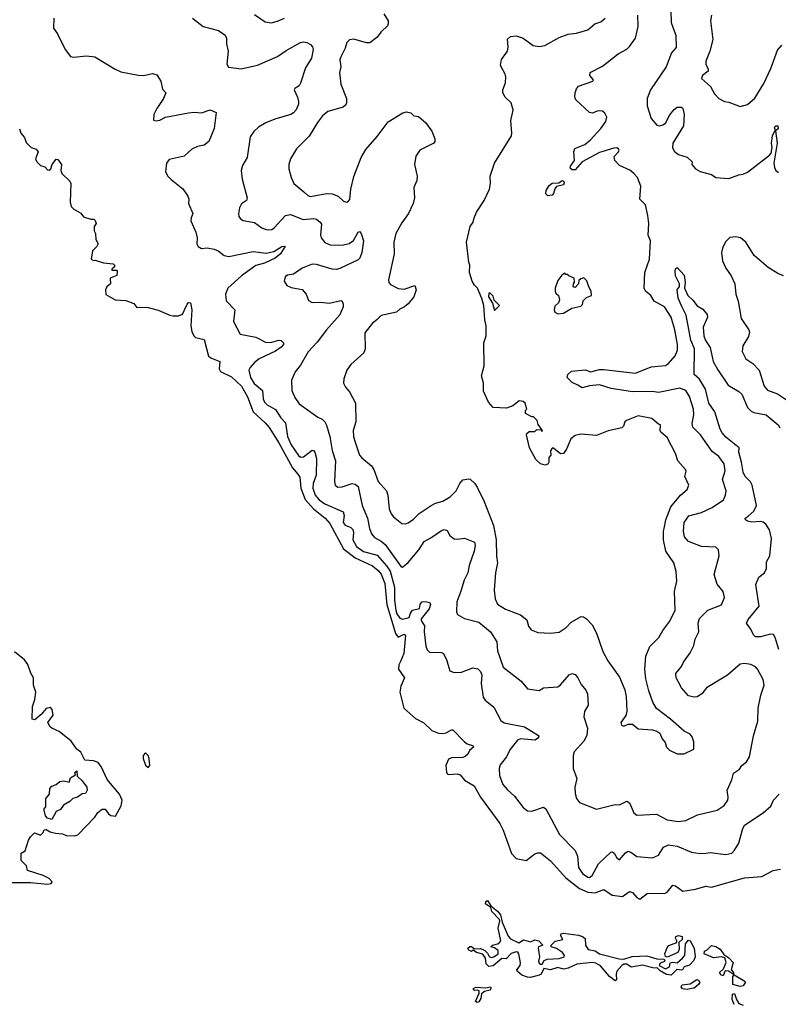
# Model space of a CAD drawing. Extents: x 2220333 to 2384341, y 721037 to 894043.
# Tile 266 of 325: x 2320741 to 2326020, y 816284 to 823133. Entities that reach past the tile are written whole.
import ezdxf

# ---------------------------------------------------------------- set-up
doc = ezdxf.new("R2010")
doc.units = 0

msp = doc.modelspace()

# ---------------------------------------------------------------- linework, layer by layer
at = {"layer": '0CON10XD'}
for points in [[(2325270.6, 823195), (2325273.3, 823113.3), (2325287.5, 823075), (2325305.8, 823025), (2325309.2, 822940.8), (2325277.3, 822902.7), (2325238.9, 822805), (2325129.3, 822645), (2325106.8, 822585), (2325108, 822535), (2325134.6, 822445), (2325175, 822399.2), (2325194.1, 822395.9), (2325215, 822401.4), (2325235.4, 822414.6), (2325265, 822472.5), (2325295, 822509.4), (2325315, 822524.4), (2325345.6, 822525.6), (2325355.8, 822515), (2325364.3, 822475), (2325360, 822395), (2325285.6, 822275), (2325283.3, 822245), (2325295, 822219.2), (2325325, 822195.6), (2325386.4, 822176.4), (2325420, 822145), (2325417.5, 822125), (2325443.3, 822095), (2325475, 822078), (2325553.6, 822056.4), (2325585, 822036), (2325675, 822028.6), (2325745, 822054), (2325775, 822058.9), (2325805, 822073.5), (2325959, 822191), (2325969.5, 822205), (2325977.5, 822245), (2325971.3, 822275), (2325978.1, 822325), (2325995, 822360), (2326000, 822360), (2325994, 822385), (2326002.5, 822395), (2326016.2, 822395), (2326018, 822375), (2326000, 822360), (2326011.5, 822275), (2325988.6, 822135), (2325991.9, 822105), (2326002.5, 822085), (2326021.3, 822071.3)], [(2320977.5, 823145), (2320976.2, 823075), (2321003.8, 823035), (2321056.2, 822925), (2321095, 822878), (2321115, 822872.9), (2321205, 822882.9), (2321264.1, 822875.9), (2321405, 822788.9), (2321445, 822770.6), (2321565, 822748), (2321605, 822746.2), (2321665, 822760), (2321695, 822750), (2321723.8, 822705), (2321735, 822650), (2321756.7, 822625), (2321741.2, 822585), (2321693.9, 822516.1), (2321674.5, 822475), (2321672, 822435), (2321688.8, 822428.8), (2321715, 822434.3), (2321755, 822456), (2321915, 822486), (2321955, 822491.2), (2322005, 822486), (2322065, 822505.8), (2322106.7, 822486.7), (2322094, 822376), (2322056.2, 822285), (2322025, 822260.8), (2321977.7, 822252.3), (2321937.7, 822232.3), (2321886.2, 822185), (2321780.2, 822159.8), (2321761.9, 822135), (2321755.7, 822075), (2321770.8, 822045), (2321795, 822020.8), (2321876.2, 821956.2), (2321910, 821905), (2321918, 821885), (2321916.2, 821855), (2321945.8, 821785), (2321932.9, 821755), (2321932.2, 821735), (2321966.5, 821656.5), (2321974.5, 821615), (2321973.1, 821575), (2321982.5, 821555), (2322005, 821542), (2322045, 821547.5), (2322095, 821536.9), (2322121.4, 821525), (2322163.5, 821493.5), (2322195.5, 821485.5), (2322365, 821520), (2322455, 821509.7), (2322509.4, 821520.6), (2322565, 821556.5), (2322588.3, 821558.3), (2322555.5, 821505), (2322517.5, 821475), (2322445, 821439.5), (2322385, 821424.7), (2322285, 821351.3), (2322188.9, 821265), (2322173.1, 821225), (2322176.8, 821176.8), (2322237.8, 821115), (2322229.5, 821035), (2322275, 820946.2), (2322384.6, 820924.6), (2322455, 820887.2), (2322495, 820889.4), (2322543.5, 820903.5), (2322560.9, 820900.9), (2322575.5, 820885.5), (2322575.6, 820875), (2322559.5, 820855), (2322521.5, 820828.5), (2322407.5, 820775), (2322375, 820749.4), (2322343.3, 820715), (2322334.6, 820695.4), (2322347.3, 820645), (2322373.2, 820603.2), (2322429.2, 820555), (2322433.9, 820495), (2322443.3, 820473.3), (2322461.9, 820455), (2322520.8, 820420.8), (2322557.1, 820365), (2322589.6, 820329.6), (2322603.2, 820235), (2322630.3, 820175), (2322681, 820101), (2322695, 820090), (2322715, 820092.9), (2322775, 820138.1), (2322785, 820136.7), (2322795.3, 820125.3), (2322805, 820080), (2322804.1, 819965), (2322783.4, 819906.6), (2322780.3, 819875), (2322795.8, 819825), (2322825, 819792.6), (2322862.9, 819765), (2322990.9, 819710.9), (2322998.6, 819685), (2322992.5, 819635), (2323005, 819617.7), (2323045, 819600.8), (2323057.9, 819587.9), (2323062.9, 819565), (2323059.2, 819515), (2323085, 819468.2), (2323133.5, 819435), (2323227.5, 819407.5), (2323292.6, 819335), (2323317.8, 819297.8), (2323349.3, 819185), (2323349.5, 819095), (2323358.1, 819025), (2323365, 819001.2), (2323385, 818970.4), (2323405, 818964.2), (2323450, 818975), (2323460, 819005), (2323475, 819026.7), (2323523, 819037), (2323526.7, 819065), (2323540, 819085), (2323563, 819087), (2323595, 819080), (2323599.2, 819065), (2323590, 819035), (2323533.8, 818965), (2323534, 818955), (2323558.2, 818918.2), (2323555.5, 818875.5), (2323565.8, 818775), (2323575, 818750), (2323592.5, 818735), (2323675, 818732), (2323690, 818725), (2323714, 818675), (2323719.4, 818649.4), (2323734.2, 818604.2), (2323765, 818592), (2323815.6, 818594.4), (2323894.1, 818625.9), (2323929.1, 818619.1), (2323948.3, 818598.3), (2323955.4, 818575.4), (2323952.1, 818515), (2323965, 818422), (2323979.5, 818399.5), (2324040.7, 818350.7), (2324087.8, 818257.8), (2324112.4, 818242.4), (2324253.7, 818213.7), (2324350, 818155), (2324352.5, 818145), (2324346.7, 818135), (2324328.1, 818121.9), (2324225, 818130), (2324205, 818122.5), (2324150.4, 818055), (2324127.5, 818005), (2324085, 817949.2), (2324076.2, 817925), (2324079.6, 817875), (2324103.5, 817813.5), (2324135, 817775.6), (2324182.7, 817732.7), (2324245, 817654), (2324275, 817630), (2324305, 817627.5), (2324385, 817656), (2324401.2, 817645), (2324496, 817466), (2324605.3, 817355.3), (2324623.1, 817315), (2324630, 817235), (2324657.5, 817195), (2324695, 817168.9), (2324705, 817166.7), (2324725, 817180), (2324768.7, 817261.3), (2324855, 817342.5), (2324865, 817345.7), (2324876.7, 817336.7), (2324895, 817302.5), (2324915, 817289.2), (2324955, 817338.6), (2324975, 817350), (2324993.6, 817343.6), (2325035, 817312.9), (2325145, 817304.2), (2325185, 817320.8), (2325221.7, 817378.3), (2325255, 817392.7), (2325314.7, 817384.7), (2325415, 817343.3), (2325475, 817334.4), (2325515, 817335.6)], [(2321944.3, 823144.3), (2322016.7, 823085), (2322125, 823057.1), (2322170, 823025), (2322180.8, 823005), (2322180.8, 822965), (2322190.6, 822915), (2322182, 822825), (2322192.5, 822802.5), (2322282.7, 822792.7), (2322395, 822816.9), (2322535, 822877.5), (2322595, 822920), (2322695.8, 822974.2), (2322715, 822978.6), (2322738.8, 822975), (2322765, 822961.1), (2322777.3, 822945), (2322782.2, 822925), (2322771.1, 822865), (2322730.3, 822799.7), (2322695, 822691.2), (2322685, 822673.8), (2322654.4, 822655.6), (2322650, 822645), (2322674.3, 822595), (2322680.5, 822565), (2322680.5, 822545), (2322665, 822507.5), (2322645.3, 822484.7), (2322628, 822475), (2322515, 822442.5), (2322454, 822416), (2322402.5, 822385), (2322369.2, 822355), (2322345, 822317.5), (2322323.6, 822175), (2322291.1, 822118.9), (2322281.4, 822085), (2322287.8, 822025), (2322323.1, 821895), (2322318, 821875), (2322285, 821852), (2322270, 821825), (2322263, 821783), (2322266, 821765), (2322277.9, 821747.9), (2322295, 821737.5), (2322375, 821723.6), (2322426.2, 821686.2), (2322455, 821673.5), (2322475, 821671.8), (2322495, 821674.6), (2322511.9, 821685), (2322589.7, 821770.3), (2322625, 821779.1), (2322714.1, 821744.1), (2322785, 821751.5), (2322805.4, 821745.4), (2322832, 821725), (2322840.6, 821710.6), (2322833.1, 821635), (2322837.5, 821615), (2322865, 821583.3), (2322905, 821565.5), (2322995, 821566.2), (2323034.2, 821575.8), (2323062.4, 821597.6), (2323095, 821656.2), (2323105, 821660), (2323115.9, 821645.9), (2323132, 821595), (2323121.5, 821515), (2323108.6, 821475), (2323095, 821463.5), (2322967.4, 821402.6), (2322943.9, 821396.1), (2322915, 821398), (2322805, 821430.8), (2322775, 821431.8), (2322705.3, 821404.7), (2322646.2, 821363.8), (2322605, 821355.7), (2322588.8, 821345), (2322581.2, 821315), (2322600, 821285), (2322630.3, 821270.3), (2322705.9, 821255.9), (2322733.3, 821225)], [(2322375, 823168.8), (2322448.3, 823118.3), (2322491.7, 823111.7), (2322535, 823122.5), (2322584.2, 823145)], [(2323274.2, 823175), (2323304, 823125), (2323305.8, 823105), (2323299.1, 823090.9), (2323255, 823048.6), (2323225, 823009.2), (2323176.7, 822973.3), (2323155, 822973.1), (2323065, 822997.8), (2323035, 822994), (2323016, 822975), (2323005.8, 822935), (2322974.5, 822875.5), (2322969.4, 822855), (2322974.2, 822805), (2322965.7, 822765), (2322975.7, 822685), (2323015.7, 822585), (2323015.8, 822555), (2323009.7, 822540.3), (2322992.5, 822525), (2322885, 822494.4), (2322847.5, 822465), (2322811.9, 822418.1), (2322756.1, 822323.9), (2322665.9, 822234.1), (2322624.2, 822165), (2322614.3, 822125.7), (2322614.4, 822095), (2322630.8, 822035), (2322648.8, 821995), (2322718.9, 821935), (2322745, 821910.6), (2322765, 821903.5), (2322875, 821925.5), (2322915, 821921.8), (2322956, 821905), (2322995, 821871.2), (2323015, 821863.3), (2323025, 821866.7), (2323036.8, 821883.2), (2323044.5, 821955), (2323065, 822042), (2323115.9, 822174.1), (2323150.1, 822229.9), (2323228.8, 822321.2), (2323305, 822422.5), (2323406.2, 822485), (2323432.7, 822492.7), (2323462.5, 822485), (2323482.5, 822465), (2323515, 822460.8), (2323565, 822417.5), (2323607.5, 822357.5), (2323630, 822305), (2323630, 822285), (2323622.5, 822275), (2323526, 822225), (2323497.1, 822185), (2323488.9, 822125), (2323506.4, 822045), (2323503.1, 822015), (2323484.3, 821965), (2323487.8, 821895), (2323477.5, 821855), (2323447.3, 821785), (2323400.5, 821719.5), (2323357.7, 821645), (2323343.8, 821585), (2323345.3, 821505), (2323306, 821325), (2323310, 821305), (2323321.7, 821291.7), (2323375, 821264.2), (2323415, 821260), (2323490, 821285), (2323500, 821255), (2323483.8, 821205), (2323445, 821156.7), (2323417.5, 821135), (2323385, 821120), (2323362.1, 821097.9), (2323255, 821076), (2323226.7, 821045), (2323195, 821022), (2323142.9, 820955), (2323144.3, 820845), (2323135.8, 820815), (2323045, 820736), (2323017.5, 820695), (2322996, 820635), (2322994.1, 820605.9), (2323007, 820577), (2323036, 820545), (2323077.5, 820465), (2323079.4, 820335), (2323061.9, 820275), (2323064.5, 820235), (2323075.5, 820195), (2323105.7, 820105), (2323121.4, 820085), (2323189.3, 820029.3), (2323205.6, 820005), (2323235, 819922), (2323293.1, 819855), (2323303.3, 819825), (2323311.4, 819731.4), (2323325.5, 819695.5), (2323342.5, 819675), (2323398.9, 819628.9), (2323425, 819625.7), (2323445, 819632.9), (2323481.1, 819658.9), (2323520.9, 819699.1), (2323602.9, 819755), (2323635, 819771.5), (2323686.1, 819783.9), (2323735, 819814.4), (2323776.9, 819855), (2323803.8, 819906.2), (2323825, 819933.8), (2323865, 819940), (2323875, 819937.5), (2323906.8, 819906.8), (2323925, 819881.2), (2323972.6, 819782.6), (2324036.7, 819615), (2324056.5, 819515), (2324058.7, 819401.3), (2324065.5, 819355), (2324052.7, 819285), (2324043.3, 819165), (2324049.2, 819105), (2324065, 819068.8), (2324122, 819032), (2324225, 818994.3), (2324268.9, 818958.9), (2324282, 818915), (2324300.3, 818890.3), (2324345, 818870), (2324434.1, 818865.9), (2324495, 818873.8), (2324544.3, 818905.7), (2324578.1, 818941.9), (2324647, 818983), (2324665, 818980), (2324685, 818966.2), (2324725, 818923.8), (2324755.5, 818865.5), (2324798.7, 818738.7), (2324833.7, 818673.7), (2324915, 818560), (2324951.3, 818471.3), (2324960.5, 818425), (2324965.8, 818324.2), (2324957.7, 818292.3), (2324923.3, 818245), (2324927.5, 818225), (2324945, 818220), (2324975, 818232.5), (2325005, 818232.5), (2325045, 818201.2), (2325145, 818193.3), (2325175, 818183.3), (2325195, 818170), (2325211.7, 818131.7), (2325233.3, 818105), (2325242.3, 818072.3), (2325261.2, 818051.2), (2325315, 818026.7), (2325365, 818027.5)], [(2322733.3, 821225), (2322749.3, 821179.3), (2322775, 821166.2), (2322835, 821169.4), (2322895, 821161.5), (2322975, 821180), (2322985.6, 821175.6), (2322992.5, 821155), (2322992.5, 821135), (2322968.7, 821081.3), (2322875, 820975.7), (2322810.1, 820889.9), (2322747, 820823), (2322695, 820731.2), (2322658, 820685), (2322632.5, 820625), (2322634.3, 820555), (2322655.7, 820505), (2322685, 820462), (2322815, 820368.8), (2322845, 820354), (2322865, 820335.8), (2322875, 820313.3), (2322898.9, 820235), (2322915, 820136.7), (2322938, 820065), (2322930.5, 819920.5), (2322935.5, 819895.5), (2322955, 819882.2), (2322984.3, 819884.3), (2323055, 819907.1), (2323075, 819902.9), (2323095, 819886.7), (2323123.8, 819755), (2323161.1, 819665), (2323174.1, 819594.1), (2323188.1, 819558.1), (2323210.7, 819530.7), (2323256.3, 819506.3), (2323283.5, 819483.5), (2323395, 819328.6), (2323405, 819325.8), (2323445, 819357.5), (2323517.9, 819445), (2323555, 819504.3), (2323601.1, 819528.9), (2323675, 819580.8), (2323695, 819588), (2323715, 819581.2), (2323734.7, 819544.7), (2323765, 819522.5), (2323785, 819518.8), (2323835, 819526.9), (2323905, 819498.8), (2323910.9, 819475), (2323903.8, 819436.2), (2323867.9, 819337.9), (2323858.5, 819285), (2323833.6, 819235), (2323811.4, 819158.6), (2323781.4, 819085), (2323780.8, 819015), (2323786.2, 818995), (2323835, 818967.5), (2323935, 818943.1), (2324017.5, 818875), (2324061.9, 818805), (2324065, 818743.3), (2324105, 818630), (2324231.2, 818531.2), (2324275, 818478.8), (2324355, 818466.7), (2324385, 818485.8), (2324485, 818493.6), (2324505, 818505.7), (2324565, 818577.1), (2324585, 818586), (2324605, 818578.8), (2324625.5, 818555.5), (2324648.3, 818508.3), (2324680.2, 818470.2), (2324690.6, 818445), (2324696.9, 818365), (2324671.2, 818321.2), (2324667.3, 818285), (2324691.2, 818205), (2324687.1, 818155), (2324666.4, 818115), (2324599.8, 818040.2), (2324591.5, 818015), (2324593.1, 817925), (2324616.5, 817855), (2324604.4, 817795), (2324605, 817750), (2324615, 817716.7), (2324635, 817688), (2324755, 817642), (2324885, 817674), (2324915, 817672.5), (2324965, 817698), (2324985, 817686), (2325015, 817616.2), (2325035, 817600), (2325173, 817607), (2325245, 817567.8), (2325325, 817555.5), (2325376.4, 817563.6), (2325457.7, 817602.3), (2325595, 817634), (2325642.1, 817667.9), (2325667.1, 817705), (2325670.8, 817725), (2325662.9, 817775), (2325696, 817845), (2325708.8, 817891.2), (2325749.5, 817920.5), (2325766.7, 817945), (2325797.9, 817972.1), (2325818.1, 818005), (2325847.4, 818152.6), (2325878.1, 818255), (2325880, 818345), (2325896.9, 818435), (2325922, 818505), (2325914.1, 818544.1), (2325875.5, 818615.5), (2325860.9, 818630.9), (2325827.4, 818647.4), (2325785, 818655.6), (2325755, 818650), (2325665, 818573.8), (2325520, 818485), (2325487, 818443), (2325455, 818424), (2325435, 818420.8), (2325395, 818430.8), (2325346.2, 818485), (2325324.4, 818524.4), (2325308.8, 818555), (2325306.2, 818585), (2325346, 818635), (2325358.8, 818665), (2325405, 818728.8), (2325430.6, 818779.4), (2325440.6, 818825), (2325465.4, 818875), (2325462, 818935), (2325471.4, 818968.6), (2325530, 819025), (2325625, 819062.2), (2325645.4, 819115), (2325636.9, 819156.9), (2325595, 819208), (2325572.9, 819275), (2325607.5, 819405), (2325604.2, 819445), (2325584.3, 819464.3), (2325485, 819468.5), (2325395, 819504.6), (2325367.3, 819535), (2325358.7, 819575), (2325364.6, 819635), (2325396.9, 819683.1), (2325485, 819706.5), (2325559.2, 819739.2), (2325637.2, 819792.8), (2325652.9, 819825), (2325655.5, 819855.5), (2325632.2, 819935), (2325650, 819995), (2325643.5, 820045), (2325606.4, 820095), (2325559.7, 820129.8), (2325478.2, 820245), (2325425, 820300), (2325420, 820325), (2325431.2, 820385), (2325429.6, 820425), (2325402.6, 820512.6), (2325375.6, 820555), (2325335, 820570), (2325185, 820539.7), (2325145, 820547.1), (2325005, 820545.9), (2324857.1, 820567.1), (2324775, 820594), (2324705, 820586.9), (2324655, 820572.9), (2324625, 820591.2), (2324585, 820610), (2324550, 820645), (2324554, 820665), (2324580.3, 820689.7), (2324675, 820698), (2324715, 820684.4), (2324775, 820699.1), (2324805, 820700), (2325025, 820673.9), (2325135, 820718.5), (2325235, 820729.1), (2325255, 820741.1), (2325301.5, 820795), (2325317.3, 820835), (2325317.8, 820875), (2325300, 820975), (2325275, 821064.3), (2325228.2, 821135), (2325154.6, 821174.6), (2325131.4, 821215), (2325096, 821245), (2325086.9, 821265), (2325091.5, 821375), (2325123.2, 821466.8), (2325129.5, 821595), (2325114.5, 821635), (2325118.7, 821715), (2325112.2, 821772.2), (2325095.6, 821845), (2325055.6, 821885.6), (2325062.9, 821975), (2325039.1, 822035), (2325015, 822064.4), (2324986.3, 822086.4), (2324915, 822120), (2324881.2, 822155), (2324878.3, 822181.7), (2324907.5, 822215), (2324912.5, 822225), (2324907.5, 822235), (2324895, 822241.2), (2324875, 822240), (2324775, 822210), (2324654.5, 822145.5), (2324605, 822090), (2324585, 822088.6), (2324571.7, 822101.7), (2324574, 822115), (2324602, 822155), (2324597.5, 822215), (2324602.9, 822237.1), (2324673.7, 822266.3), (2324712.4, 822297.6), (2324785, 822375.7), (2324820, 822425), (2324825.8, 822455), (2324813, 822483), (2324797.1, 822497.1), (2324765, 822499.2), (2324725, 822483.8), (2324705, 822488.8), (2324611.5, 822575), (2324603.8, 822595), (2324606.2, 822625), (2324615, 822652), (2324629.3, 822670.7), (2324730, 822705), (2324732.5, 822715), (2324708.8, 822745), (2324710, 822765), (2324795, 822810), (2324905, 822896.9), (2324965, 822929.1), (2324985, 822947.5), (2325025.2, 823004.8), (2325044.2, 823085), (2325042.5, 823165)], [(2325365, 818027.5), (2325430.7, 818059.3), (2325430.7, 818110.7), (2325421.2, 818145), (2325405, 818163.8), (2325363.6, 818183.6), (2325268.3, 818268.3), (2325172.4, 818342.4), (2325146.5, 818385), (2325119.6, 818465), (2325098.8, 818548.8), (2325090.9, 818615), (2325096.7, 818705), (2325126.2, 818773.8), (2325188.5, 818835), (2325215, 818884.2), (2325265, 818950), (2325300.8, 819025), (2325298, 819155), (2325312.7, 819227.3), (2325308.9, 819295), (2325291.5, 819355), (2325236.5, 819436.5), (2325219.5, 819515), (2325220, 819575), (2325225.6, 819595), (2325236.7, 819655), (2325271.5, 819745), (2325339.2, 819825), (2325386, 819865), (2325398, 819895), (2325370, 819955), (2325377.6, 819992.4), (2325374.2, 820005), (2325320, 820065), (2325303.3, 820115), (2325246.6, 820226.6), (2325202.5, 820265), (2325197.5, 820275), (2325200, 820315), (2325185, 820320), (2325139.7, 820359.7), (2325045, 820377.5), (2324963.3, 820345), (2324951.2, 820335), (2324942.5, 820305), (2324930, 820295), (2324835.9, 820274.1), (2324755, 820240), (2324645, 820250.8), (2324605, 820242), (2324575, 820216.7), (2324546.2, 820145), (2324525, 820116.7), (2324504.1, 820114.1), (2324455, 820152.5), (2324445, 820152.5), (2324433.3, 820135), (2324436.7, 820105), (2324423, 820087), (2324422.5, 820055), (2324415, 820042.5), (2324396.2, 820033.8), (2324363.9, 820043.9), (2324332.5, 820075), (2324287.5, 820155), (2324267.5, 820245), (2324270, 820255), (2324285, 820270), (2324325, 820270), (2324338.3, 820281.7), (2324370, 820280), (2324375, 820270), (2324377.5, 820275), (2324348.3, 820318.3), (2324342.5, 820345), (2324315, 820370), (2324305, 820370), (2324260, 820395), (2324260, 820415), (2324270, 820425), (2324257.5, 820465), (2324245, 820476.7), (2324217, 820483), (2324172.3, 820447.7), (2324129.1, 820430.9), (2324036.1, 820436.1), (2324003, 820473), (2323968.8, 820548.8), (2323968, 820605), (2323953.8, 820655), (2323973.8, 820725), (2323970, 820885), (2323986.7, 820935), (2323986.4, 821003.6), (2323976.7, 821045), (2323970, 821145), (2323956.7, 821195), (2323926.7, 821265), (2323905, 821287.5), (2323890, 821315), (2323871.2, 821375), (2323873.8, 821425), (2323866, 821446), (2323850, 821585), (2323876.1, 821693.9), (2323896.2, 821725), (2323904.2, 821755.8), (2323918.8, 821795), (2323972, 821875), (2324010.8, 821955), (2324016.7, 821995), (2324013.3, 822045), (2324044, 822135), (2324162.5, 822325), (2324165.8, 822345), (2324158.3, 822431.7), (2324174, 822505), (2324160, 822555), (2324118, 822595), (2324102, 822625), (2324102.5, 822645), (2324120, 822695), (2324122.9, 822735), (2324118.6, 822755), (2324085.7, 822815), (2324093.2, 822856.8), (2324135.7, 822915), (2324140, 822945), (2324135, 822997.5), (2324155, 823016.2), (2324195, 823021.2), (2324245, 823003.8), (2324314.4, 822954.4), (2324355.9, 822945.9), (2324395, 822954.3), (2324495, 823009.2), (2324558.1, 823031.9), (2324615, 823040), (2324695, 823063.8), (2324743.3, 823105), (2324785, 823118.8), (2324813.8, 823145)], [(2325554.2, 823165.8), (2325548, 823125), (2325564.5, 822994.5), (2325542.7, 822915), (2325515.5, 822845), (2325515, 822822.5), (2325531.3, 822791.3), (2325531.4, 822775), (2325492.9, 822745), (2325485.7, 822725), (2325547.8, 822667.7), (2325575, 822618.6), (2325605, 822585.6), (2325645, 822564), (2325675, 822558.8), (2325755, 822528.8), (2325805, 822544), (2325855, 822587.5), (2325919.7, 822690.3), (2325966.5, 822793.5), (2326015, 822921.2), (2326043.3, 822956.7)], [(2320740, 822375), (2320747.5, 822345), (2320773.6, 822313.6), (2320785, 822280), (2320820, 822245), (2320855, 822232.5), (2320870, 822215), (2320850, 822165), (2320860, 822145), (2320885, 822120), (2320915, 822110), (2320935, 822090), (2320945, 822087.5), (2320957.5, 822095), (2320966.2, 822125), (2320985, 822151.2), (2320995, 822162.5), (2321005, 822160), (2321032.5, 822125), (2321026.7, 822085), (2321033.9, 822063.9), (2321089.3, 822009.3), (2321096.7, 821995), (2321091.2, 821865), (2321100, 821835), (2321116.4, 821816.4), (2321165, 821787.5), (2321185, 821762.5), (2321235, 821746.7), (2321256.4, 821746.4), (2321267, 821737), (2321272.5, 821715), (2321260, 821695), (2321260, 821665), (2321267.5, 821645), (2321270, 821605), (2321286.7, 821575), (2321277.5, 821555), (2321246.7, 821525), (2321238.3, 821468.3), (2321255, 821457.5), (2321265, 821460), (2321325, 821441.2), (2321390, 821435), (2321400, 821425), (2321400, 821415), (2321381.7, 821398.3), (2321381.7, 821391.7), (2321415, 821390), (2321420, 821385), (2321416.4, 821353.6), (2321370, 821335), (2321372.5, 821295), (2321347.5, 821275), (2321337.5, 821255), (2321340.7, 821220.7), (2321404, 821184), (2321479.3, 821179.3), (2321535, 821160), (2321555, 821132.5), (2321625, 821134.2), (2321705, 821113.6), (2321785, 821077.3), (2321807.4, 821072.6), (2321846.3, 821073.7), (2321874, 821085), (2321906, 821155), (2321915, 821165.8), (2321928.8, 821165), (2321937.5, 821115), (2321931.9, 821005), (2321938.6, 820965), (2321951.4, 820935), (2321965, 820922.9), (2322025, 820908), (2322055, 820793.5), (2322075, 820777.9), (2322133.8, 820755), (2322129.6, 820705), (2322137.2, 820687.2), (2322215, 820650), (2322284.2, 820585), (2322325, 820510.6), (2322364.8, 820405), (2322449.6, 820329.6), (2322477.3, 820297.3), (2322545, 820190.5), (2322639.3, 820015), (2322675, 819973.1), (2322690.9, 819950.9), (2322697.8, 819875), (2322726.5, 819796.5), (2322785, 819730.2), (2322866.4, 819665), (2322899.7, 819629.7), (2322993.2, 819453.2), (2323075, 819390.3), (2323194.9, 819334.9), (2323235, 819302.9), (2323256, 819276), (2323281.7, 819211.7), (2323296, 819065), (2323355, 818864.4), (2323375, 818839.2), (2323415, 818858.5), (2323425, 818852.5), (2323414.2, 818725), (2323390.4, 818669.6), (2323378.2, 818645), (2323376.1, 818615), (2323418.1, 818555), (2323392.8, 818497.2), (2323386.6, 818455), (2323413.1, 818345), (2323495, 818273.1), (2323552.4, 818242.4), (2323608.6, 818188.6), (2323655, 818171.1), (2323681.7, 818168.3), (2323707.3, 818172.7), (2323745, 818193.8), (2323755, 818193.3), (2323835, 818110), (2323855, 818096.7), (2323892.5, 818085), (2323900, 818075), (2323870.5, 818049.5), (2323858, 818025), (2323840.9, 818009.1), (2323825, 818001.4), (2323745, 817999.6), (2323725, 817988.6), (2323705.7, 817945), (2323709.5, 817899.5), (2323715, 817887.5), (2323723.9, 817883.9), (2323785, 817886.7), (2323805, 817880), (2323835, 817843.3), (2323902, 817805), (2323946.4, 817726.4), (2324081.6, 817541.6), (2324105.2, 817495.2), (2324163.1, 817333.1), (2324195, 817298.8), (2324265, 817283.8), (2324325, 817332.2), (2324345, 817338.9), (2324365, 817337.1), (2324435, 817283.3), (2324540.7, 817165), (2324635, 817090.4), (2324695, 817064.8), (2324745, 817060.7), (2324805, 817083.5), (2324863.9, 817043.9), (2324934.6, 817035.4), (2324985, 817068.6), (2325005, 817061.4), (2325035, 817028.1), (2325055, 817016.9), (2325105.8, 817054.2), (2325232.5, 817057.5), (2325245.8, 817065), (2325285, 817112), (2325305, 817108), (2325355, 817071.5), (2325443.8, 817085), (2325515.5, 817105.5), (2325555, 817100), (2325785, 817164), (2325905, 817174.3), (2325983.3, 817215), (2326035, 817224)], [(2324415, 821907.5), (2324402, 821922), (2324405, 821944.2), (2324425, 821981.1), (2324445, 821996.2), (2324492, 821998), (2324515, 822013.8), (2324525, 822013.3), (2324529.4, 821999.4), (2324525, 821984.4), (2324475, 821972.9), (2324463.9, 821956.1), (2324456, 821925), (2324445, 821913.7), (2324415, 821907.5)], [(2326055, 821352), (2326017.3, 821367.3), (2325949.7, 821409.7), (2325852.3, 821492.3), (2325793.3, 821585), (2325755.8, 821615.8), (2325725, 821622), (2325682.3, 821617.7), (2325652.7, 821587.3), (2325630.8, 821545), (2325623.3, 821515), (2325630, 821455), (2325653.3, 821405), (2325691.9, 821351.9), (2325717.9, 821295), (2325724.5, 821225), (2325740, 821175), (2325760.5, 821055), (2325814.4, 820975), (2325819.3, 820959.3), (2325811.4, 820928.6), (2325771.9, 820865), (2325768.6, 820825), (2325794.3, 820775), (2325842.1, 820742.1), (2325885.4, 820695.4), (2325922.1, 820585), (2325945, 820557.5), (2326015, 820531.1), (2326145, 820442.5)], [(2326023.1, 818753.1), (2325997.3, 818835), (2325985, 818856.2), (2325965, 818860), (2325895, 818840.6), (2325861.3, 818841.3), (2325846, 818855), (2325829.2, 818895), (2325798.8, 818935), (2325809.3, 818960.7), (2325885.6, 819055), (2325862.9, 819205), (2325884.2, 819255.8), (2325922.5, 819285), (2325937.5, 819315), (2325938.3, 819361.7), (2325960, 819405), (2325971.6, 819525), (2325957.6, 819585), (2325932.1, 819625), (2325915, 819638.2), (2325895, 819643.2), (2325835, 819638.7), (2325806.2, 819645), (2325790.8, 819655), (2325789.2, 819665), (2325809.3, 819679.3), (2325848.8, 819715), (2325868.4, 819755), (2325836.7, 819895), (2325825, 819917.8), (2325788.8, 819955), (2325774.9, 819984.9), (2325764.3, 820055), (2325745.6, 820124.4), (2325746.2, 820155), (2325655, 820230), (2325629, 820259), (2325615.3, 820285), (2325578.9, 820405), (2325535, 820466.9), (2325512.3, 820562.3), (2325471.9, 820631.9), (2325433.1, 820665), (2325436.6, 820845), (2325411.9, 820905), (2325378.3, 821078.3), (2325348.4, 821138.4), (2325322.9, 821197.1), (2325316.1, 821253.9), (2325331.7, 821278.3), (2325332.5, 821295), (2325305, 821352.5), (2325302, 821385), (2325305, 821400), (2325315, 821410), (2325365, 821356.7), (2325372.5, 821305), (2325367.5, 821265), (2325390, 821215), (2325425, 821182.5), (2325454.1, 821144.1), (2325495, 821120), (2325525, 821083.3), (2325526.7, 821063.3), (2325495.8, 820995), (2325502.2, 820935), (2325512, 820902), (2325545, 820853.3), (2325565.5, 820755.5), (2325597.5, 820697.5), (2325671.7, 820591.7), (2325745, 820548), (2325765, 820528), (2325806.2, 820436.2), (2325829.6, 820409.6), (2325850.2, 820400.2), (2325934.4, 820384.4), (2326019.2, 820315), (2326029.2, 820295)], [(2324485, 821087.5), (2324525, 821092.5), (2324583, 821127), (2324645, 821140), (2324657, 821153), (2324661.7, 821178.3), (2324685, 821200), (2324720, 821215), (2324717.5, 821245), (2324700, 821275), (2324687, 821317), (2324667, 821337), (2324645, 821330), (2324631.7, 821318.3), (2324630, 821295), (2324605, 821270), (2324592.5, 821275), (2324593.3, 821295), (2324601.7, 821308.3), (2324600, 821335), (2324561.7, 821351.7), (2324555, 821360), (2324541.7, 821361.7), (2324535, 821370), (2324513.6, 821356.4), (2324485, 821320), (2324466.7, 821265), (2324466.7, 821245), (2324471.2, 821231.2), (2324490, 821215), (2324497.5, 821185), (2324490, 821165), (2324465, 821140), (2324460, 821115), (2324465, 821100), (2324485, 821087.5)], [(2324045, 821110), (2324080, 821145), (2324041.7, 821181.7), (2324035, 821210), (2324015, 821230), (2324005, 821230), (2324002.5, 821205), (2324031.7, 821161.7), (2324045, 821110)], [(2320685, 817130.8), (2320815, 817131.1), (2320935, 817121.2), (2320960, 817125), (2320967, 817137), (2320945, 817160), (2320905, 817180), (2320796.1, 817216.1), (2320788.3, 817248.3), (2320750, 817285), (2320750, 817335), (2320778.3, 817351.7), (2320803, 817427), (2320815, 817450), (2320843, 817477), (2320885, 817460), (2320905, 817480), (2320911.7, 817498.3), (2320925, 817500), (2320953, 817483), (2320990, 817475), (2321039.3, 817469.3), (2321065, 817457.5), (2321123, 817457), (2321145.9, 817464.1), (2321263.9, 817586.1), (2321285, 817617.5), (2321315, 817642.5), (2321335, 817642.5), (2321358.3, 817608.3), (2321375, 817596.7), (2321406.4, 817593.6), (2321445.8, 817664.2), (2321454.2, 817705), (2321435.7, 817745), (2321348.3, 817848.3), (2321310.6, 817935), (2321286.6, 817966.6), (2321255, 817978), (2321195, 817982.5), (2321165, 818037.5), (2321138.3, 818058.3), (2321098.8, 818115), (2321015, 818181.2), (2320964.1, 818204.1), (2320952.5, 818215), (2320936.7, 818245), (2320972.5, 818295), (2320967.5, 818335), (2320955, 818350), (2320925, 818342.5), (2320889.5, 818300.5), (2320845, 818262.5), (2320827.5, 818267.5), (2320830, 818355), (2320845.5, 818405), (2320852.5, 818455), (2320837.5, 818505), (2320836.4, 818556.4), (2320818.3, 818588.3), (2320797.4, 818647.4), (2320775, 818680.6), (2320705, 818736.5)], [(2321635, 817932.5), (2321645.5, 817945), (2321640.9, 817995), (2321635, 818016), (2321615, 818034), (2321600.5, 818015), (2321600.4, 817995), (2321615, 817948.6), (2321635, 817932.5)], [(2320965, 817570), (2320935, 817580), (2320920, 817595), (2320910, 817635), (2320910, 817645), (2320921.7, 817658.3), (2320922.5, 817715), (2320947.5, 817745), (2320950, 817785), (2320965, 817802.5), (2320995, 817812.5), (2321020, 817835), (2321045, 817838.8), (2321085, 817830), (2321095, 817860), (2321128.3, 817881.7), (2321123.6, 817896.4), (2321138.3, 817908.3), (2321141.7, 817871.7), (2321175, 817840), (2321207.5, 817795), (2321210, 817775), (2321198.3, 817751.7), (2321175, 817747.5), (2321143.6, 817726.4), (2321110, 817715), (2321090, 817695), (2321045, 817670), (2321025, 817640), (2320993.6, 817626.4), (2320965, 817570)], [(2325515, 817335.6), (2325545, 817340), (2325655, 817327.5), (2325695, 817335.6), (2325715, 817355.7), (2325743.8, 817405), (2325770.4, 817499.6), (2325785, 817530), (2325914.5, 817615.5), (2325967.5, 817662.5), (2325986, 817705), (2326024.4, 817745.6)], [(2324885, 816446.7), (2324845, 816477.5), (2324781.1, 816551.1), (2324749.8, 816569.8), (2324725, 816574.6), (2324617.1, 816562.9), (2324556.2, 816535), (2324525, 816528.9), (2324485, 816540), (2324434.1, 816524.1), (2324387, 816533), (2324369.2, 816495), (2324355, 816486), (2324295, 816471.2), (2324275, 816473.3), (2324235, 816486.7), (2324202.5, 816515), (2324200, 816525), (2324223.3, 816555), (2324226.4, 816573.6), (2324213.3, 816635), (2324206.2, 816646.2), (2324195, 816650), (2324161.2, 816638.8), (2324125, 816600), (2324095, 816602.5), (2324035, 816552.5), (2324005, 816547.5), (2323986.7, 816565), (2323982.5, 816605), (2323962.5, 816632.5), (2323920, 816645), (2323895, 816660), (2323885, 816652.5), (2323865, 816660), (2323860, 816675), (2323873, 816687), (2323885, 816687.5), (2323905, 816670), (2323945, 816672.5), (2323975, 816660), (2323995, 816640), (2324007, 816617), (2324020.7, 816610.7), (2324040, 816615), (2324070, 816635), (2324069.3, 816659.3), (2324045, 816677.5), (2324020, 816685), (2324030, 816695), (2324075, 816706.7), (2324088.8, 816725), (2324070, 816815), (2324078, 816845), (2324082, 816865), (2324077.3, 816877.3), (2324025, 816930), (2324018.3, 816958.3), (2323982.5, 816982.5), (2323985, 817000), (2323995, 817006.2), (2324020, 816970), (2324065, 816932.5), (2324085.8, 816905.8), (2324097.5, 816855), (2324138.8, 816758.8), (2324155, 816738.8), (2324215, 816712.5), (2324246.1, 816733.9), (2324295, 816720), (2324325, 816733.3), (2324352.5, 816725), (2324380, 816695), (2324350, 816685), (2324347.5, 816675), (2324357.5, 816615), (2324350, 816585), (2324355, 816570), (2324365, 816562.5), (2324376.4, 816563.6), (2324390.7, 816589.3), (2324411.2, 816598.8), (2324495, 816603.8), (2324530, 816615), (2324532.5, 816625), (2324517.5, 816645), (2324475, 816673.3), (2324440, 816685), (2324440, 816695), (2324465.9, 816724.1), (2324520, 816735), (2324503.8, 816765), (2324507.5, 816775), (2324525, 816778.2), (2324630, 816765), (2324657.5, 816755), (2324675, 816742.5), (2324678.8, 816695), (2324697.5, 816665), (2324745, 816655.4), (2324775, 816635.6), (2324911.2, 816601.2), (2324945, 816599.5), (2325002.3, 816617.7), (2325105, 816622.2), (2325175, 816600.8), (2325225, 816597.5), (2325230, 816585), (2325195, 816567.5), (2325190, 816555), (2325235, 816530), (2325262.5, 816545), (2325266.7, 816573.3), (2325285, 816578), (2325315, 816573.3), (2325353.8, 816605), (2325368, 816625), (2325374.2, 816705.8), (2325395, 816730), (2325406, 816726), (2325433.3, 816675), (2325441.4, 816615), (2325430.6, 816589.4), (2325402.3, 816557.7), (2325364.2, 816545.8), (2325355, 816526.7), (2325345, 816520.8), (2325313.9, 816526.1), (2325273.6, 816486.4), (2325241.7, 816491.7), (2325197, 816517), (2325177.5, 816537.5), (2325155, 816536.2), (2325075, 816555.7), (2324995, 816543.8), (2324965, 816562.5), (2324945, 816562.5), (2324930, 816555), (2324896.7, 816515), (2324891.2, 816495), (2324893.3, 816455), (2324885, 816446.7)], [(2325245, 816612.5), (2325235, 816617.5), (2325230, 816635), (2325245, 816680), (2325257.3, 816692.7), (2325312.5, 816715), (2325313.8, 816725), (2325303.3, 816745), (2325306.7, 816755), (2325325, 816762.9), (2325350, 816755), (2325350, 816735), (2325326.7, 816713.3), (2325330, 816665), (2325320, 816645), (2325245, 816612.5)], [(2325635, 816482.5), (2325620, 816490), (2325611.2, 816505), (2325638.3, 816531.7), (2325655.6, 816574.4), (2325648.3, 816608.3), (2325625, 816614), (2325568, 816608), (2325503.3, 816635), (2325507, 816653), (2325525, 816662.5), (2325555, 816693.3), (2325585, 816687.1), (2325615, 816668.1), (2325641.4, 816631.4), (2325675, 816606.9), (2325704.2, 816575), (2325692.5, 816525), (2325707.5, 816505), (2325708.3, 816491.7), (2325673.9, 816513.9), (2325653.6, 816516.4), (2325646.4, 816513.6), (2325635, 816482.5)], [(2325755, 816407.5), (2325702.5, 816422.5), (2325703.3, 816476.7), (2325711.7, 816488.3), (2325785.8, 816445), (2325788, 816435), (2325775, 816412.5), (2325755, 816407.5)], [(2323925, 816297.5), (2323912.5, 816305), (2323937, 816363), (2323937, 816377), (2323925, 816382.5), (2323905, 816380), (2323897.5, 816385), (2323897.5, 816395), (2323915, 816403.3), (2323985, 816398.8), (2324016.1, 816406.1), (2324020, 816395), (2324015, 816383.3), (2323976.1, 816373.9), (2323953.3, 816356.7), (2323948.8, 816325), (2323935, 816302.5), (2323925, 816297.5)], [(2325385, 816386.7), (2325352.5, 816392.5), (2325342.5, 816405), (2325350.7, 816419.3), (2325405, 816427.5), (2325453, 816457), (2325465, 816452.5), (2325472.5, 816435), (2325465, 816422.5), (2325435, 816397.5), (2325415, 816393.3), (2325385, 816386.7)], [(2325713, 816283), (2325698.3, 816318.3), (2325700, 816355), (2325715, 816360), (2325728.3, 816318.3), (2325745, 816290), (2325775, 816278.8)]]:
    msp.add_lwpolyline(points, dxfattribs=at)

doc.saveas('drawing.dxf')
